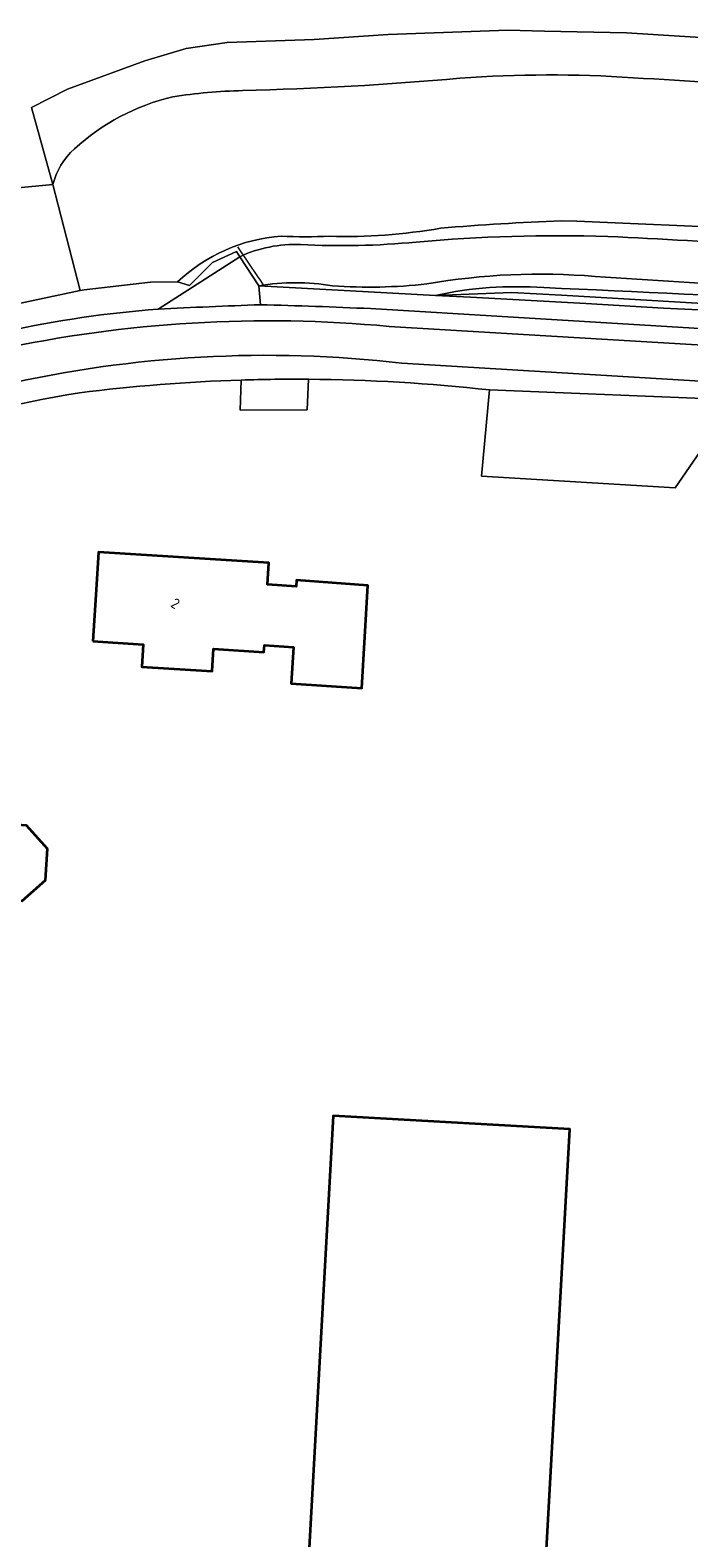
# Model space of a CAD drawing. Extents: x 184422 to 188298, y 343471 to 350189.
# Tile 335 of 513: x 186363 to 186420, y 348531 to 348661. Entities that reach past the tile are written whole.
import ezdxf
from ezdxf.enums import TextEntityAlignment as Align

# ---------------------------------------------------------------- set-up
doc = ezdxf.new("R2010")
doc.units = 0
for name, color, linetype, lineweight in [('B-WA-GR-GRAS-GV', 252, 'Continuous', 13), ('B-WA-GW-TALUD_KRUIN-G', 252, 'Continuous', 18), ('B-WA-IE-TERREINAFSCHEIDING_KUNSTMATIG_HEKWERK-G', 252, 'IE-TERREINAFSCHEIDING-KUNSTMATIG', 18), ('B-WA-OG-TERREIN_ERF-GV', 252, 'Continuous', 18), ('B-WA-OG-WEG-GV', 252, 'Continuous', 18), ('B-WA-VH-ONVERHARD-GV', 252, 'Continuous', 18), ('B-WA-VH-VERHARDING_ASFALT-GV', 252, 'Continuous', 18), ('B-WA-VH-VERHARDING_BETONSTRAATSTEEN-GV', 252, 'Continuous', 18), ('B-WE-OG-BEBOUWING-GV', 250, 'Continuous', 35), ('B-WE-OG-BEBOUWING-T18', 10, 'Continuous', 18)]:
    doc.layers.add(name, color=color, linetype=linetype, lineweight=lineweight)
doc.styles.add('NLCS-ISO-M500-T18', font='NLCS-ISO.ttf', dxfattribs={"height": 0.9})
doc.linetypes.add('IE-TERREINAFSCHEIDING-KUNSTMATIG', pattern='A,4,[82,NLCS.SHX,S=0.75,R=90,X=0,Y=0],4,-2', length=10)

msp = doc.modelspace()

# ---------------------------------------------------------------- linework, layer by layer
at = {"layer": 'B-WA-GR-GRAS-GV', "flags": 128}
for points in [[(186358.742, 348647.394), (186365.393, 348648.027), (186363.531, 348654.664), (186366.634, 348656.229), (186373.302, 348658.683), (186376.872, 348659.748), (186380.394, 348660.264), (186387.886, 348660.517), (186394.259, 348660.939), (186404.578, 348661.324), (186407.748, 348661.248), (186414.793, 348661.08), (186424.857, 348660.451)], [(186358.742, 348647.394), (186365.393, 348648.027), (186363.531, 348654.664), (186366.634, 348656.229), (186373.302, 348658.683), (186376.872, 348659.748), (186380.394, 348660.264), (186387.886, 348660.517), (186394.259, 348660.939), (186404.578, 348661.324), (186407.748, 348661.248), (186414.793, 348661.08), (186424.857, 348660.451)], [(186358.742, 348647.394), (186365.393, 348648.027), (186363.531, 348654.664), (186366.634, 348656.229), (186373.302, 348658.683), (186376.872, 348659.748), (186380.394, 348660.264), (186387.886, 348660.517), (186394.259, 348660.939), (186404.578, 348661.324), (186407.748, 348661.248), (186414.793, 348661.08), (186424.857, 348660.451)], [(186453.185, 348653.12), (186450.285, 348655.106), (186447.144, 348658.148), (186444.154, 348658.576), (186441.131, 348659.2), (186437.89, 348659.568), (186431.772, 348659.914), (186424.857, 348660.451), (186414.793, 348661.08), (186407.748, 348661.248), (186404.578, 348661.324), (186394.259, 348660.939), (186387.886, 348660.517)], [(186453.185, 348653.12), (186450.285, 348655.106), (186447.144, 348658.148), (186444.154, 348658.576), (186441.131, 348659.2), (186437.89, 348659.568), (186431.772, 348659.914), (186424.857, 348660.451), (186414.793, 348661.08), (186407.748, 348661.248), (186404.578, 348661.324), (186394.259, 348660.939), (186387.886, 348660.517)], [(186453.185, 348653.12), (186450.285, 348655.106), (186447.144, 348658.148), (186444.154, 348658.576), (186441.131, 348659.2), (186437.89, 348659.568), (186431.772, 348659.914), (186424.857, 348660.451), (186414.793, 348661.08), (186407.748, 348661.248), (186404.578, 348661.324), (186394.259, 348660.939), (186387.886, 348660.517)], [(186387.886, 348660.517), (186380.394, 348660.264), (186376.872, 348659.748), (186373.302, 348658.683), (186366.634, 348656.229), (186363.531, 348654.664), (186365.393, 348648.027)], [(186387.886, 348660.517), (186380.394, 348660.264), (186376.872, 348659.748), (186373.302, 348658.683), (186366.634, 348656.229), (186363.531, 348654.664), (186365.393, 348648.027)], [(186387.886, 348660.517), (186380.394, 348660.264), (186376.872, 348659.748), (186373.302, 348658.683), (186366.634, 348656.229), (186363.531, 348654.664), (186365.393, 348648.027)], [(186360.545, 348637.36), (186367.735, 348638.89), (186365.393, 348648.027), (186358.742, 348647.394)], [(186360.545, 348637.36), (186367.735, 348638.89), (186365.393, 348648.027), (186358.742, 348647.394)], [(186360.545, 348637.36), (186367.735, 348638.89), (186365.393, 348648.027), (186358.742, 348647.394)], [(186365.393, 348648.027), (186367.735, 348638.89), (186368.079, 348638.963), (186373.803, 348639.6), (186376.111, 348639.632)], [(186365.393, 348648.027), (186367.735, 348638.89), (186368.079, 348638.963), (186373.803, 348639.6), (186376.111, 348639.632)], [(186365.393, 348648.027), (186367.735, 348638.89), (186368.079, 348638.963), (186373.803, 348639.6), (186376.111, 348639.632)], [(186376.111, 348639.632), (186377.154, 348639.326), (186379.131, 348641.316), (186381.192, 348642.252), (186381.485, 348641.805)], [(186376.111, 348639.632), (186377.154, 348639.326), (186379.131, 348641.316), (186381.192, 348642.252), (186381.485, 348641.805)], [(186376.111, 348639.632), (186377.154, 348639.326), (186379.131, 348641.316), (186381.192, 348642.252), (186381.485, 348641.805)], [(186383.119, 348639.309), (186398.348, 348638.473)], [(186383.119, 348639.309), (186398.348, 348638.473)], [(186383.119, 348639.309), (186398.348, 348638.473)], [(186398.348, 348638.473), (186404.908, 348638.737)], [(186398.348, 348638.473), (186404.908, 348638.737)], [(186398.348, 348638.473), (186404.908, 348638.737)], [(186404.908, 348638.737), (186409.191, 348638.486), (186443.797, 348636.455), (186488.866, 348633.295), (186522.664, 348631.196), (186522.201, 348631.446), (186522.131, 348631.484), (186521.811, 348631.657), (186519.791, 348632.749)], [(186404.908, 348638.737), (186409.191, 348638.486), (186443.797, 348636.455), (186488.866, 348633.295), (186522.664, 348631.196), (186522.201, 348631.446), (186522.131, 348631.484), (186521.811, 348631.657), (186519.791, 348632.749)], [(186404.908, 348638.737), (186409.191, 348638.486), (186443.797, 348636.455), (186488.866, 348633.295), (186522.664, 348631.196), (186522.201, 348631.446), (186522.131, 348631.484), (186521.811, 348631.657), (186519.791, 348632.749)]]:
    msp.add_lwpolyline(points, dxfattribs=at)
at = {"layer": 'B-WA-GR-GRAS-GV'}
for points in [[(186381.717, 348656.117, 0.0156723), (186400.456, 348657.177)], [(186400.456, 348657.177, -0.0156723), (186381.717, 348656.117)], [(186381.717, 348656.117, 0.0156723), (186400.456, 348657.177)], [(186400.456, 348657.177, -0.0156723), (186381.717, 348656.117)], [(186381.717, 348656.117, 0.0156723), (186400.456, 348657.177)], [(186400.456, 348657.177, -0.0156723), (186381.717, 348656.117)], [(186400.456, 348657.177, -0.0360647), (186415.374, 348657.219)], [(186415.374, 348657.219, 0.0360647), (186400.456, 348657.177)], [(186400.456, 348657.177, -0.0360647), (186415.374, 348657.219)], [(186415.374, 348657.219, 0.0360647), (186400.456, 348657.177)], [(186400.456, 348657.177, -0.0360647), (186415.374, 348657.219)], [(186415.374, 348657.219, 0.0360647), (186400.456, 348657.177)], [(186415.374, 348657.219, -0.0074039), (186443.75, 348655.239)], [(186443.75, 348655.239, 0.0074039), (186415.374, 348657.219)], [(186415.374, 348657.219, -0.0074039), (186443.75, 348655.239)], [(186443.75, 348655.239, 0.0074039), (186415.374, 348657.219)], [(186415.374, 348657.219, -0.0074039), (186443.75, 348655.239)], [(186443.75, 348655.239, 0.0074039), (186415.374, 348657.219)], [(186375.732, 348655.575, -0.0345146), (186381.717, 348656.117)], [(186381.717, 348656.117, 0.0345146), (186375.732, 348655.575)], [(186375.732, 348655.575, -0.0345146), (186381.717, 348656.117)], [(186381.717, 348656.117, 0.0345146), (186375.732, 348655.575)], [(186375.732, 348655.575, -0.0345146), (186381.717, 348656.117)], [(186381.717, 348656.117, 0.0345146), (186375.732, 348655.575)], [(186367.241, 348651.086, -0.1302852), (186375.732, 348655.575)], [(186375.732, 348655.575, 0.1302852), (186367.241, 348651.086)], [(186367.241, 348651.086, -0.1302852), (186375.732, 348655.575)], [(186375.732, 348655.575, 0.1302852), (186367.241, 348651.086)], [(186367.241, 348651.086, -0.1302852), (186375.732, 348655.575)], [(186375.732, 348655.575, 0.1302852), (186367.241, 348651.086)], [(186365.393, 348648.027, -0.1547569), (186367.241, 348651.086)], [(186367.241, 348651.086, 0.1547569), (186365.393, 348648.027)], [(186365.393, 348648.027, -0.1547569), (186367.241, 348651.086)], [(186367.241, 348651.086, 0.1547569), (186365.393, 348648.027)], [(186365.393, 348648.027, -0.1547569), (186367.241, 348651.086)], [(186367.241, 348651.086, 0.1547569), (186365.393, 348648.027)], [(186398.787, 348644.264, -0.0503582), (186389.21, 348643.566)], [(186389.21, 348643.566, 0.0503582), (186398.787, 348644.264)], [(186398.787, 348644.264, -0.0503582), (186389.21, 348643.566)], [(186389.21, 348643.566, 0.0503582), (186398.787, 348644.264)], [(186398.787, 348644.264, -0.0503582), (186389.21, 348643.566)], [(186389.21, 348643.566, 0.0503582), (186398.787, 348644.264)], [(186409.184, 348644.906, 0.0104251), (186398.787, 348644.264)], [(186398.787, 348644.264, -0.0104251), (186409.184, 348644.906)], [(186409.184, 348644.906, 0.0104251), (186398.787, 348644.264)], [(186398.787, 348644.264, -0.0104251), (186409.184, 348644.906)], [(186409.184, 348644.906, 0.0104251), (186398.787, 348644.264)], [(186398.787, 348644.264, -0.0104251), (186409.184, 348644.906)], [(186451.589, 348642.581, 0.0087054), (186409.184, 348644.906)], [(186409.184, 348644.906, -0.0087054), (186451.589, 348642.581)], [(186451.589, 348642.581, 0.0087054), (186409.184, 348644.906)], [(186409.184, 348644.906, -0.0087054), (186451.589, 348642.581)], [(186451.589, 348642.581, 0.0087054), (186409.184, 348644.906)], [(186409.184, 348644.906, -0.0087054), (186451.589, 348642.581)], [(186385.064, 348643.566, 0.1741189), (186376.111, 348639.632)], [(186376.111, 348639.632, -0.1741189), (186385.064, 348643.566)], [(186385.064, 348643.566, 0.1741189), (186376.111, 348639.632)], [(186376.111, 348639.632, -0.1741189), (186385.064, 348643.566)], [(186385.064, 348643.566, 0.1741189), (186376.111, 348639.632)], [(186376.111, 348639.632, -0.1741189), (186385.064, 348643.566)], [(186381.485, 348641.805, -0.118972), (186386.72, 348642.855)], [(186381.485, 348641.805, -0.118972), (186386.72, 348642.855)], [(186381.485, 348641.805, -0.118972), (186386.72, 348642.855)], [(186389.21, 348643.566, -0.0192957), (186385.064, 348643.566)], [(186385.064, 348643.566, 0.0192957), (186389.21, 348643.566)], [(186389.21, 348643.566, -0.0192957), (186385.064, 348643.566)], [(186385.064, 348643.566, 0.0192957), (186389.21, 348643.566)], [(186389.21, 348643.566, -0.0192957), (186385.064, 348643.566)], [(186385.064, 348643.566, 0.0192957), (186389.21, 348643.566)], [(186386.72, 348642.855, 0.0376436), (186396.679, 348643.068)], [(186386.72, 348642.855, 0.0376436), (186396.679, 348643.068)], [(186386.72, 348642.855, 0.0376436), (186396.679, 348643.068)], [(186396.679, 348643.068, -0.0293081), (186413.197, 348643.554)], [(186396.679, 348643.068, -0.0293081), (186413.197, 348643.554)], [(186396.679, 348643.068, -0.0293081), (186413.197, 348643.554)], [(186413.197, 348643.554, -0.0097931), (186440.563, 348641.714)], [(186413.197, 348643.554, -0.0097931), (186440.563, 348641.714)], [(186413.197, 348643.554, -0.0097931), (186440.563, 348641.714)], [(186412.097, 348640.104, 0.0647636), (186397.61, 348639.458)], [(186412.097, 348640.104, 0.0647636), (186397.61, 348639.458)], [(186412.097, 348640.104, 0.0647636), (186397.61, 348639.458)], [(186389.474, 348639.309, 0.0783635), (186383.119, 348639.309)], [(186389.474, 348639.309, 0.0783635), (186383.119, 348639.309)], [(186389.474, 348639.309, 0.0783635), (186383.119, 348639.309)], [(186397.61, 348639.458, -0.0463262), (186389.474, 348639.309)], [(186397.61, 348639.458, -0.0463262), (186389.474, 348639.309)], [(186397.61, 348639.458, -0.0463262), (186389.474, 348639.309)], [(186407.679, 348639.141, 0.0716289), (186398.348, 348638.473)], [(186398.348, 348638.473, -0.0716289), (186407.679, 348639.141)], [(186407.679, 348639.141, 0.0716289), (186398.348, 348638.473)], [(186398.348, 348638.473, -0.0716289), (186407.679, 348639.141)], [(186407.679, 348639.141, 0.0716289), (186398.348, 348638.473)], [(186398.348, 348638.473, -0.0716289), (186407.679, 348639.141)], [(186504.406, 348633.417, 0.0078172), (186407.679, 348639.141)], [(186407.679, 348639.141, -0.0078172), (186504.406, 348633.417)], [(186504.406, 348633.417, 0.0078172), (186407.679, 348639.141)], [(186407.679, 348639.141, -0.0078172), (186504.406, 348633.417)], [(186504.406, 348633.417, 0.0078172), (186407.679, 348639.141)], [(186407.679, 348639.141, -0.0078172), (186504.406, 348633.417)], [(186440.974, 348638.424, -0.0043667), (186412.097, 348640.104)], [(186440.974, 348638.424, -0.0043667), (186412.097, 348640.104)], [(186440.974, 348638.424, -0.0043667), (186412.097, 348640.104)]]:
    msp.add_lwpolyline(points, format="xyb", dxfattribs=at)
at = {"layer": 'B-WA-GR-GRAS-GV', "flags": 128}
msp.add_lwpolyline([(186409.191, 348638.486), (186404.908, 348638.737), (186398.348, 348638.473), (186401.351, 348638.308), (186411.3, 348637.78), (186418, 348637.365), (186430.759, 348636.757), (186444.37, 348635.767), (186451.38, 348635.258), (186464.362, 348634.314), (186470.507, 348633.96), (186490.788, 348632.502), (186506.994, 348631.398), (186519.577, 348630.579), (186520.895, 348630.147), (186522.664, 348631.196), (186488.866, 348633.295), (186443.797, 348636.455)], close=True, dxfattribs=at)
msp.add_lwpolyline([(186409.191, 348638.486), (186404.908, 348638.737), (186398.348, 348638.473), (186401.351, 348638.308), (186411.3, 348637.78), (186418, 348637.365), (186430.759, 348636.757), (186444.37, 348635.767), (186451.38, 348635.258), (186464.362, 348634.314), (186470.507, 348633.96), (186490.788, 348632.502), (186506.994, 348631.398), (186519.577, 348630.579), (186520.895, 348630.147), (186522.664, 348631.196), (186488.866, 348633.295), (186443.797, 348636.455)], close=True, dxfattribs=at)
msp.add_lwpolyline([(186409.191, 348638.486), (186404.908, 348638.737), (186398.348, 348638.473), (186401.351, 348638.308), (186411.3, 348637.78), (186418, 348637.365), (186430.759, 348636.757), (186444.37, 348635.767), (186451.38, 348635.258), (186464.362, 348634.314), (186470.507, 348633.96), (186490.788, 348632.502), (186506.994, 348631.398), (186519.577, 348630.579), (186520.895, 348630.147), (186522.664, 348631.196), (186488.866, 348633.295), (186443.797, 348636.455)], close=True, dxfattribs=at)
at = {"layer": 'B-WA-GW-TALUD_KRUIN-G'}
for points in [[(186389.21, 348643.566, 0.0503582), (186398.787, 348644.264)], [(186389.21, 348643.566, 0.0503582), (186398.787, 348644.264)], [(186389.21, 348643.566, 0.0503582), (186398.787, 348644.264)], [(186398.787, 348644.264, -0.0104251), (186409.184, 348644.906)], [(186398.787, 348644.264, -0.0104251), (186409.184, 348644.906)], [(186398.787, 348644.264, -0.0104251), (186409.184, 348644.906)], [(186409.184, 348644.906, -0.0087054), (186451.589, 348642.581)], [(186409.184, 348644.906, -0.0087054), (186451.589, 348642.581)], [(186409.184, 348644.906, -0.0087054), (186451.589, 348642.581)], [(186376.111, 348639.632, -0.1741189), (186385.064, 348643.566)], [(186376.111, 348639.632, -0.1741189), (186385.064, 348643.566)], [(186376.111, 348639.632, -0.1741189), (186385.064, 348643.566)], [(186385.064, 348643.566, 0.0192957), (186389.21, 348643.566)], [(186385.064, 348643.566, 0.0192957), (186389.21, 348643.566)], [(186385.064, 348643.566, 0.0192957), (186389.21, 348643.566)], [(186407.679, 348639.141, 0.0716289), (186398.348, 348638.473)], [(186407.679, 348639.141, 0.0716289), (186398.348, 348638.473)], [(186407.679, 348639.141, 0.0716289), (186398.348, 348638.473)], [(186504.406, 348633.417, 0.0078172), (186407.679, 348639.141)], [(186504.406, 348633.417, 0.0078172), (186407.679, 348639.141)], [(186504.406, 348633.417, 0.0078172), (186407.679, 348639.141)]]:
    msp.add_lwpolyline(points, format="xyb", dxfattribs=at)
at = {"layer": 'B-WA-GW-TALUD_KRUIN-G', "flags": 128}
for points in [[(186367.735, 348638.89), (186368.079, 348638.963), (186373.803, 348639.6), (186376.111, 348639.632)], [(186367.735, 348638.89), (186368.079, 348638.963), (186373.803, 348639.6), (186376.111, 348639.632)], [(186367.735, 348638.89), (186368.079, 348638.963), (186373.803, 348639.6), (186376.111, 348639.632)], [(186360.545, 348637.36), (186367.735, 348638.89)], [(186360.545, 348637.36), (186367.735, 348638.89)], [(186360.545, 348637.36), (186367.735, 348638.89)]]:
    msp.add_lwpolyline(points, dxfattribs=at)
at = {"layer": 'B-WA-IE-TERREINAFSCHEIDING_KUNSTMATIG_HEKWERK-G', "flags": 128}
for points in [[(186404.578, 348661.324), (186394.259, 348660.939)], [(186404.578, 348661.324), (186394.259, 348660.939)], [(186404.578, 348661.324), (186394.259, 348660.939)], [(186407.748, 348661.248), (186404.578, 348661.324)], [(186407.748, 348661.248), (186404.578, 348661.324)], [(186407.748, 348661.248), (186404.578, 348661.324)], [(186414.793, 348661.08), (186407.748, 348661.248)], [(186414.793, 348661.08), (186407.748, 348661.248)], [(186414.793, 348661.08), (186407.748, 348661.248)], [(186424.857, 348660.451), (186414.793, 348661.08)], [(186424.857, 348660.451), (186414.793, 348661.08)], [(186424.857, 348660.451), (186414.793, 348661.08)], [(186376.872, 348659.748), (186373.302, 348658.683)], [(186376.872, 348659.748), (186373.302, 348658.683)], [(186376.872, 348659.748), (186373.302, 348658.683)], [(186380.394, 348660.264), (186376.872, 348659.748)], [(186380.394, 348660.264), (186376.872, 348659.748)], [(186380.394, 348660.264), (186376.872, 348659.748)], [(186387.886, 348660.517), (186380.394, 348660.264)], [(186387.886, 348660.517), (186380.394, 348660.264)], [(186387.886, 348660.517), (186380.394, 348660.264)], [(186394.259, 348660.939), (186387.886, 348660.517)], [(186394.259, 348660.939), (186387.886, 348660.517)], [(186394.259, 348660.939), (186387.886, 348660.517)], [(186373.302, 348658.683), (186366.634, 348656.229)], [(186373.302, 348658.683), (186366.634, 348656.229)], [(186373.302, 348658.683), (186366.634, 348656.229)], [(186366.634, 348656.229), (186363.531, 348654.664)], [(186366.634, 348656.229), (186363.531, 348654.664)], [(186366.634, 348656.229), (186363.531, 348654.664)], [(186363.531, 348654.664), (186365.393, 348648.027)], [(186363.531, 348654.664), (186365.393, 348648.027)], [(186363.531, 348654.664), (186365.393, 348648.027)], [(186381.192, 348642.252), (186379.131, 348641.316)], [(186381.192, 348642.252), (186379.131, 348641.316)], [(186381.192, 348642.252), (186379.131, 348641.316)], [(186381.485, 348641.805), (186381.192, 348642.252)], [(186381.485, 348641.805), (186381.192, 348642.252)], [(186381.485, 348641.805), (186381.192, 348642.252)], [(186383.11, 348640.018), (186381.331, 348642.651)], [(186383.11, 348640.018), (186381.331, 348642.651)], [(186383.11, 348640.018), (186381.331, 348642.651)], [(186379.131, 348641.316), (186377.154, 348639.326)], [(186379.131, 348641.316), (186377.154, 348639.326)], [(186379.131, 348641.316), (186377.154, 348639.326)], [(186368.079, 348638.963), (186367.735, 348638.89)], [(186368.079, 348638.963), (186367.735, 348638.89)], [(186368.079, 348638.963), (186367.735, 348638.89)], [(186373.803, 348639.6), (186368.079, 348638.963)], [(186373.803, 348639.6), (186368.079, 348638.963)], [(186373.803, 348639.6), (186368.079, 348638.963)], [(186376.111, 348639.632), (186373.803, 348639.6)], [(186376.111, 348639.632), (186373.803, 348639.6)], [(186376.111, 348639.632), (186373.803, 348639.6)], [(186377.154, 348639.326), (186376.111, 348639.632)], [(186377.154, 348639.326), (186376.111, 348639.632)], [(186377.154, 348639.326), (186376.111, 348639.632)], [(186383.211, 348639.869), (186383.11, 348640.018)], [(186383.211, 348639.869), (186383.11, 348640.018)], [(186383.211, 348639.869), (186383.11, 348640.018)], [(186398.348, 348638.473), (186383.119, 348639.309)], [(186398.348, 348638.473), (186383.119, 348639.309)], [(186398.348, 348638.473), (186383.119, 348639.309)], [(186383.53, 348639.396), (186383.211, 348639.869)], [(186383.53, 348639.396), (186383.211, 348639.869)], [(186383.53, 348639.396), (186383.211, 348639.869)], [(186367.735, 348638.89), (186360.545, 348637.36)], [(186367.735, 348638.89), (186360.545, 348637.36)], [(186367.735, 348638.89), (186360.545, 348637.36)], [(186401.351, 348638.308), (186398.348, 348638.473)], [(186401.351, 348638.308), (186398.348, 348638.473)], [(186401.351, 348638.308), (186398.348, 348638.473)], [(186411.3, 348637.78), (186401.351, 348638.308)], [(186411.3, 348637.78), (186401.351, 348638.308)], [(186411.3, 348637.78), (186401.351, 348638.308)], [(186418, 348637.365), (186411.3, 348637.78)], [(186418, 348637.365), (186411.3, 348637.78)], [(186418, 348637.365), (186411.3, 348637.78)], [(186430.759, 348636.757), (186418, 348637.365)], [(186430.759, 348636.757), (186418, 348637.365)], [(186430.759, 348636.757), (186418, 348637.365)]]:
    msp.add_lwpolyline(points, dxfattribs=at)
at = {"layer": 'B-WA-OG-TERREIN_ERF-GV'}
for points in [[(186381.595, 348631.178, 0.023162), (186367.677, 348630.086)], [(186381.595, 348631.178, 0.023162), (186367.677, 348630.086)], [(186381.595, 348631.178, 0.023162), (186367.677, 348630.086)], [(186402.993, 348630.333, 0.0259867), (186387.41, 348631.25)], [(186402.993, 348630.333, 0.0259867), (186387.41, 348631.25)], [(186402.993, 348630.333, 0.0259867), (186387.41, 348631.25)], [(186367.677, 348630.086, 0.0987042), (186334.608, 348617.817)], [(186367.677, 348630.086, 0.0987042), (186334.608, 348617.817)], [(186367.677, 348630.086, 0.0987042), (186334.608, 348617.817)]]:
    msp.add_lwpolyline(points, format="xyb", dxfattribs=at)
at = {"layer": 'B-WA-OG-TERREIN_ERF-GV', "flags": 128}
for points in [[(186387.41, 348631.25), (186387.282, 348628.603), (186381.532, 348628.579), (186381.595, 348631.178)], [(186387.41, 348631.25), (186387.282, 348628.603), (186381.532, 348628.579), (186381.595, 348631.178)], [(186387.41, 348631.25), (186387.282, 348628.603), (186381.532, 348628.579), (186381.595, 348631.178)], [(186457.007, 348627.525), (186453.012, 348627.762), (186450.874, 348627.889), (186450.565, 348626.496), (186449.827, 348624.439), (186435.459, 348625.566), (186424.076, 348626.557), (186422.348, 348626.766), (186418.999, 348621.903), (186402.3, 348622.906), (186402.993, 348630.333)], [(186457.007, 348627.525), (186453.012, 348627.762), (186450.874, 348627.889), (186450.565, 348626.496), (186449.827, 348624.439), (186435.459, 348625.566), (186424.076, 348626.557), (186422.348, 348626.766), (186418.999, 348621.903), (186402.3, 348622.906), (186402.993, 348630.333)], [(186457.007, 348627.525), (186453.012, 348627.762), (186450.874, 348627.889), (186450.565, 348626.496), (186449.827, 348624.439), (186435.459, 348625.566), (186424.076, 348626.557), (186422.348, 348626.766), (186418.999, 348621.903), (186402.3, 348622.906), (186402.993, 348630.333)]]:
    msp.add_lwpolyline(points, dxfattribs=at)
for points in [[(186368.818, 348608.68), (186369.131, 348613.555), (186369.312, 348616.364), (186383.99, 348615.42), (186383.869, 348613.555), (186386.354, 348613.395), (186386.379, 348613.947), (186392.513, 348613.48), (186391.996, 348604.634), (186385.908, 348605.025), (186386.111, 348608.169), (186383.606, 348608.33), (186383.567, 348607.731), (186379.226, 348608.01), (186379.103, 348606.094), (186373.036, 348606.485), (186373.159, 348608.401)], [(186368.818, 348608.68), (186369.131, 348613.555), (186369.312, 348616.364), (186383.99, 348615.42), (186383.869, 348613.555), (186386.354, 348613.395), (186386.379, 348613.947), (186392.513, 348613.48), (186391.996, 348604.634), (186385.908, 348605.025), (186386.111, 348608.169), (186383.606, 348608.33), (186383.567, 348607.731), (186379.226, 348608.01), (186379.103, 348606.094), (186373.036, 348606.485), (186373.159, 348608.401)], [(186368.818, 348608.68), (186369.131, 348613.555), (186369.312, 348616.364), (186383.99, 348615.42), (186383.869, 348613.555), (186386.354, 348613.395), (186386.379, 348613.947), (186392.513, 348613.48), (186391.996, 348604.634), (186385.908, 348605.025), (186386.111, 348608.169), (186383.606, 348608.33), (186383.567, 348607.731), (186379.226, 348608.01), (186379.103, 348606.094), (186373.036, 348606.485), (186373.159, 348608.401)], [(186387.32, 348527.952), (186389.546, 348567.783), (186409.931, 348566.644), (186407.705, 348526.813)], [(186387.32, 348527.952), (186389.546, 348567.783), (186409.931, 348566.644), (186407.705, 348526.813)], [(186387.32, 348527.952), (186389.546, 348567.783), (186409.931, 348566.644), (186407.705, 348526.813)]]:
    msp.add_lwpolyline(points, close=True, dxfattribs=at)
at = {"layer": 'B-WA-OG-WEG-GV', "flags": 128}
for points in [[(186374.445, 348637.288), (186381.485, 348641.805), (186381.192, 348642.252), (186379.131, 348641.316), (186377.154, 348639.326), (186376.111, 348639.632), (186373.803, 348639.6), (186368.079, 348638.963), (186367.735, 348638.89), (186360.545, 348637.36)], [(186374.445, 348637.288), (186381.485, 348641.805), (186381.192, 348642.252), (186379.131, 348641.316), (186377.154, 348639.326), (186376.111, 348639.632), (186373.803, 348639.6), (186368.079, 348638.963), (186367.735, 348638.89), (186360.545, 348637.36)], [(186374.445, 348637.288), (186381.485, 348641.805), (186381.192, 348642.252), (186379.131, 348641.316), (186377.154, 348639.326), (186376.111, 348639.632), (186373.803, 348639.6), (186368.079, 348638.963), (186367.735, 348638.89), (186360.545, 348637.36)], [(186453.256, 348633.656), (186461.166, 348633.175), (186461.211, 348633.371), (186466.924, 348633.026), (186467.201, 348632.83), (186512.175, 348629.968), (186522.4, 348629.316), (186522.628, 348630.942), (186522.664, 348631.196), (186520.895, 348630.147), (186519.577, 348630.579), (186506.994, 348631.398), (186490.788, 348632.502), (186470.507, 348633.96), (186464.362, 348634.314), (186451.38, 348635.258), (186444.37, 348635.767), (186430.759, 348636.757), (186418, 348637.365), (186411.3, 348637.78), (186401.351, 348638.308), (186398.348, 348638.473), (186383.119, 348639.309), (186383.266, 348637.668)], [(186453.256, 348633.656), (186461.166, 348633.175), (186461.211, 348633.371), (186466.924, 348633.026), (186467.201, 348632.83), (186512.175, 348629.968), (186522.4, 348629.316), (186522.628, 348630.942), (186522.664, 348631.196), (186520.895, 348630.147), (186519.577, 348630.579), (186506.994, 348631.398), (186490.788, 348632.502), (186470.507, 348633.96), (186464.362, 348634.314), (186451.38, 348635.258), (186444.37, 348635.767), (186430.759, 348636.757), (186418, 348637.365), (186411.3, 348637.78), (186401.351, 348638.308), (186398.348, 348638.473), (186383.119, 348639.309), (186383.266, 348637.668)], [(186453.256, 348633.656), (186461.166, 348633.175), (186461.211, 348633.371), (186466.924, 348633.026), (186467.201, 348632.83), (186512.175, 348629.968), (186522.4, 348629.316), (186522.628, 348630.942), (186522.664, 348631.196), (186520.895, 348630.147), (186519.577, 348630.579), (186506.994, 348631.398), (186490.788, 348632.502), (186470.507, 348633.96), (186464.362, 348634.314), (186451.38, 348635.258), (186444.37, 348635.767), (186430.759, 348636.757), (186418, 348637.365), (186411.3, 348637.78), (186401.351, 348638.308), (186398.348, 348638.473), (186383.119, 348639.309), (186383.266, 348637.668)], [(186392.75, 348637.333), (186453.256, 348633.656)], [(186392.75, 348637.333), (186453.256, 348633.656)], [(186392.75, 348637.333), (186453.256, 348633.656)]]:
    msp.add_lwpolyline(points, dxfattribs=at)
at = {"layer": 'B-WA-OG-WEG-GV'}
for points in [[(186383.266, 348637.668, -0.0053857), (186392.75, 348637.333)], [(186383.266, 348637.668, -0.0053857), (186392.75, 348637.333)], [(186383.266, 348637.668, -0.0053857), (186392.75, 348637.333)], [(186361.362, 348635.363, -0.0356983), (186374.445, 348637.288)], [(186361.362, 348635.363, -0.0356983), (186374.445, 348637.288)], [(186361.362, 348635.363, -0.0356983), (186374.445, 348637.288)]]:
    msp.add_lwpolyline(points, format="xyb", dxfattribs=at)
at = {"layer": 'B-WA-VH-ONVERHARD-GV'}
for points in [[(186386.72, 348642.855, 0.118972), (186381.485, 348641.805)], [(186386.72, 348642.855, 0.118972), (186381.485, 348641.805)], [(186386.72, 348642.855, 0.118972), (186381.485, 348641.805)], [(186396.679, 348643.068, -0.0376436), (186386.72, 348642.855)], [(186396.679, 348643.068, -0.0376436), (186386.72, 348642.855)], [(186396.679, 348643.068, -0.0376436), (186386.72, 348642.855)], [(186413.197, 348643.554, 0.0293081), (186396.679, 348643.068)], [(186413.197, 348643.554, 0.0293081), (186396.679, 348643.068)], [(186413.197, 348643.554, 0.0293081), (186396.679, 348643.068)], [(186440.563, 348641.714, 0.0097931), (186413.197, 348643.554)], [(186440.563, 348641.714, 0.0097931), (186413.197, 348643.554)], [(186440.563, 348641.714, 0.0097931), (186413.197, 348643.554)], [(186397.61, 348639.458, -0.0647636), (186412.097, 348640.104)], [(186397.61, 348639.458, -0.0647636), (186412.097, 348640.104)], [(186397.61, 348639.458, -0.0647636), (186412.097, 348640.104)], [(186383.119, 348639.309, -0.0783635), (186389.474, 348639.309)], [(186383.119, 348639.309, -0.0783635), (186389.474, 348639.309)], [(186383.119, 348639.309, -0.0783635), (186389.474, 348639.309)], [(186389.474, 348639.309, 0.0463262), (186397.61, 348639.458)], [(186389.474, 348639.309, 0.0463262), (186397.61, 348639.458)], [(186389.474, 348639.309, 0.0463262), (186397.61, 348639.458)], [(186412.097, 348640.104, 0.0043667), (186440.974, 348638.424)], [(186412.097, 348640.104, 0.0043667), (186440.974, 348638.424)], [(186412.097, 348640.104, 0.0043667), (186440.974, 348638.424)]]:
    msp.add_lwpolyline(points, format="xyb", dxfattribs=at)
at = {"layer": 'B-WA-VH-ONVERHARD-GV', "flags": 128}
msp.add_lwpolyline([(186381.485, 348641.805), (186383.119, 348639.309)], dxfattribs=at)
msp.add_lwpolyline([(186381.485, 348641.805), (186383.119, 348639.309)], dxfattribs=at)
msp.add_lwpolyline([(186381.485, 348641.805), (186383.119, 348639.309)], dxfattribs=at)
at = {"layer": 'B-WA-VH-VERHARDING_ASFALT-GV'}
for points in [[(186383.266, 348637.668, 0.0041077), (186374.445, 348637.288)], [(186383.266, 348637.668, 0.0041077), (186374.445, 348637.288)], [(186383.266, 348637.668, 0.0041077), (186374.445, 348637.288)], [(186392.75, 348637.333, 0.0053857), (186383.266, 348637.668)], [(186392.75, 348637.333, 0.0053857), (186383.266, 348637.668)], [(186392.75, 348637.333, 0.0053857), (186383.266, 348637.668)], [(186374.445, 348637.288, 0.0356983), (186361.362, 348635.363)], [(186374.445, 348637.288, 0.0356983), (186361.362, 348635.363)], [(186374.445, 348637.288, 0.0356983), (186361.362, 348635.363)], [(186394.362, 348635.801, 0.0768235), (186360.564, 348633.779)], [(186360.564, 348633.779, -0.0768235), (186394.362, 348635.801)], [(186394.362, 348635.801, 0.0768235), (186360.564, 348633.779)], [(186360.564, 348633.779, -0.0768235), (186394.362, 348635.801)], [(186394.362, 348635.801, 0.0768235), (186360.564, 348633.779)], [(186360.564, 348633.779, -0.0768235), (186394.362, 348635.801)], [(186360.978, 348630.732, -0.0852223), (186395.443, 348632.64)], [(186395.443, 348632.64, 0.0852223), (186360.978, 348630.732)], [(186360.978, 348630.732, -0.0852223), (186395.443, 348632.64)], [(186395.443, 348632.64, 0.0852223), (186360.978, 348630.732)], [(186360.978, 348630.732, -0.0852223), (186395.443, 348632.64)], [(186395.443, 348632.64, 0.0852223), (186360.978, 348630.732)], [(186367.677, 348630.086, -0.023162), (186381.595, 348631.178)], [(186367.677, 348630.086, -0.023162), (186381.595, 348631.178)], [(186367.677, 348630.086, -0.023162), (186381.595, 348631.178)], [(186381.595, 348631.178, -0.0096394), (186387.41, 348631.25)], [(186381.595, 348631.178, -0.0096394), (186387.41, 348631.25)], [(186381.595, 348631.178, -0.0096394), (186387.41, 348631.25)], [(186387.41, 348631.25, -0.0259867), (186402.993, 348630.333)], [(186387.41, 348631.25, -0.0259867), (186402.993, 348630.333)], [(186387.41, 348631.25, -0.0259867), (186402.993, 348630.333)], [(186334.608, 348617.817, -0.0987042), (186367.677, 348630.086)], [(186334.608, 348617.817, -0.0987042), (186367.677, 348630.086)], [(186334.608, 348617.817, -0.0987042), (186367.677, 348630.086)]]:
    msp.add_lwpolyline(points, format="xyb", dxfattribs=at)
at = {"layer": 'B-WA-VH-VERHARDING_ASFALT-GV', "flags": 128}
for points in [[(186394.362, 348635.801), (186453.199, 348632.283), (186453.256, 348633.656), (186392.75, 348637.333)], [(186394.362, 348635.801), (186453.199, 348632.283), (186453.256, 348633.656), (186392.75, 348637.333)], [(186394.362, 348635.801), (186453.199, 348632.283), (186453.256, 348633.656), (186392.75, 348637.333)], [(186453.07, 348629.169), (186453.199, 348632.283), (186394.362, 348635.801)], [(186453.07, 348629.169), (186453.199, 348632.283), (186394.362, 348635.801)], [(186453.07, 348629.169), (186453.199, 348632.283), (186394.362, 348635.801)], [(186395.443, 348632.64), (186453.07, 348629.169)], [(186402.993, 348630.333), (186424.21, 348629.47), (186450.874, 348627.889), (186453.012, 348627.762), (186453.07, 348629.169), (186395.443, 348632.64)], [(186395.443, 348632.64), (186453.07, 348629.169)], [(186402.993, 348630.333), (186424.21, 348629.47), (186450.874, 348627.889), (186453.012, 348627.762), (186453.07, 348629.169), (186395.443, 348632.64)], [(186395.443, 348632.64), (186453.07, 348629.169)], [(186402.993, 348630.333), (186424.21, 348629.47), (186450.874, 348627.889), (186453.012, 348627.762), (186453.07, 348629.169), (186395.443, 348632.64)]]:
    msp.add_lwpolyline(points, dxfattribs=at)
msp.add_lwpolyline([(186422.348, 348626.766), (186423.385, 348628.272), (186424.21, 348629.47), (186402.993, 348630.333), (186402.3, 348622.906), (186418.999, 348621.903)], close=True, dxfattribs=at)
msp.add_lwpolyline([(186422.348, 348626.766), (186423.385, 348628.272), (186424.21, 348629.47), (186402.993, 348630.333), (186402.3, 348622.906), (186418.999, 348621.903)], close=True, dxfattribs=at)
msp.add_lwpolyline([(186422.348, 348626.766), (186423.385, 348628.272), (186424.21, 348629.47), (186402.993, 348630.333), (186402.3, 348622.906), (186418.999, 348621.903)], close=True, dxfattribs=at)
at = {"layer": 'B-WA-VH-VERHARDING_BETONSTRAATSTEEN-GV', "flags": 128}
for points in [[(186383.266, 348637.668), (186383.119, 348639.309), (186381.485, 348641.805), (186374.445, 348637.288)], [(186383.266, 348637.668), (186383.119, 348639.309), (186381.485, 348641.805), (186374.445, 348637.288)], [(186383.266, 348637.668), (186383.119, 348639.309), (186381.485, 348641.805), (186374.445, 348637.288)], [(186381.532, 348628.579), (186387.282, 348628.603), (186387.41, 348631.25)], [(186381.532, 348628.579), (186387.282, 348628.603), (186387.41, 348631.25)], [(186381.532, 348628.579), (186387.282, 348628.603), (186387.41, 348631.25)], [(186381.595, 348631.178), (186381.532, 348628.579)], [(186381.595, 348631.178), (186381.532, 348628.579)], [(186381.595, 348631.178), (186381.532, 348628.579)]]:
    msp.add_lwpolyline(points, dxfattribs=at)
at = {"layer": 'B-WA-VH-VERHARDING_BETONSTRAATSTEEN-GV'}
for points in [[(186374.445, 348637.288, -0.0041077), (186383.266, 348637.668)], [(186374.445, 348637.288, -0.0041077), (186383.266, 348637.668)], [(186374.445, 348637.288, -0.0041077), (186383.266, 348637.668)], [(186387.41, 348631.25, 0.0096394), (186381.595, 348631.178)], [(186387.41, 348631.25, 0.0096394), (186381.595, 348631.178)], [(186387.41, 348631.25, 0.0096394), (186381.595, 348631.178)]]:
    msp.add_lwpolyline(points, format="xyb", dxfattribs=at)
at = {"layer": 'B-WE-OG-BEBOUWING-GV', "flags": 128}
for points in [[(186368.818, 348608.68), (186373.159, 348608.401), (186373.036, 348606.485), (186379.103, 348606.094), (186379.226, 348608.01), (186383.567, 348607.731), (186383.606, 348608.33), (186386.111, 348608.169), (186385.908, 348605.025), (186391.996, 348604.634), (186392.513, 348613.48), (186386.379, 348613.947), (186386.354, 348613.395), (186383.869, 348613.555), (186383.99, 348615.42), (186369.312, 348616.364), (186369.131, 348613.555)], [(186368.818, 348608.68), (186373.159, 348608.401), (186373.036, 348606.485), (186379.103, 348606.094), (186379.226, 348608.01), (186383.567, 348607.731), (186383.606, 348608.33), (186386.111, 348608.169), (186385.908, 348605.025), (186391.996, 348604.634), (186392.513, 348613.48), (186386.379, 348613.947), (186386.354, 348613.395), (186383.869, 348613.555), (186383.99, 348615.42), (186369.312, 348616.364), (186369.131, 348613.555)], [(186368.818, 348608.68), (186373.159, 348608.401), (186373.036, 348606.485), (186379.103, 348606.094), (186379.226, 348608.01), (186383.567, 348607.731), (186383.606, 348608.33), (186386.111, 348608.169), (186385.908, 348605.025), (186391.996, 348604.634), (186392.513, 348613.48), (186386.379, 348613.947), (186386.354, 348613.395), (186383.869, 348613.555), (186383.99, 348615.42), (186369.312, 348616.364), (186369.131, 348613.555)], [(186358.247, 348588.495), (186360.037, 348586.475), (186362.731, 348586.312), (186364.751, 348588.102), (186364.914, 348590.796), (186363.124, 348592.817), (186360.43, 348592.979), (186358.41, 348591.189)], [(186358.247, 348588.495), (186360.037, 348586.475), (186362.731, 348586.312), (186364.751, 348588.102), (186364.914, 348590.796), (186363.124, 348592.817), (186360.43, 348592.979), (186358.41, 348591.189)], [(186358.247, 348588.495), (186360.037, 348586.475), (186362.731, 348586.312), (186364.751, 348588.102), (186364.914, 348590.796), (186363.124, 348592.817), (186360.43, 348592.979), (186358.41, 348591.189)], [(186387.32, 348527.952), (186407.705, 348526.813), (186409.931, 348566.644), (186389.546, 348567.783)], [(186387.32, 348527.952), (186407.705, 348526.813), (186409.931, 348566.644), (186389.546, 348567.783)], [(186387.32, 348527.952), (186407.705, 348526.813), (186409.931, 348566.644), (186389.546, 348567.783)]]:
    msp.add_lwpolyline(points, close=True, dxfattribs=at)

# ---------------------------------------------------------------- texts
at = {"layer": 'B-WE-OG-BEBOUWING-T18', "style": 'NLCS-ISO-M500-T18'}
msp.add_text('2', height=0.9, rotation=327.1, dxfattribs=at).set_placement((186375.943, 348611.929), align=Align.MIDDLE)
msp.add_text('2', height=0.9, rotation=327.1, dxfattribs=at).set_placement((186375.943, 348611.929), align=Align.MIDDLE)
msp.add_text('2', height=0.9, rotation=327.1, dxfattribs=at).set_placement((186375.943, 348611.929), align=Align.MIDDLE)

doc.saveas('drawing.dxf')
